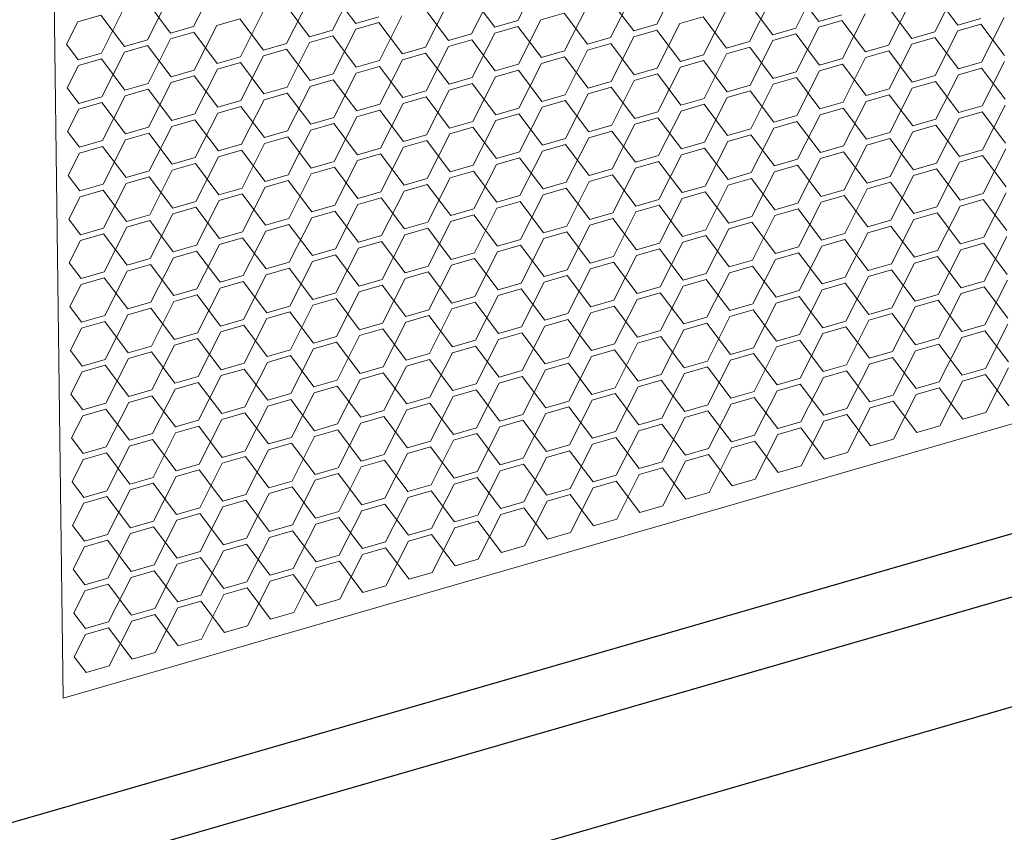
# Model space of a CAD drawing. Header units: millimetres. Extents: x 3925 to 5043, y -86 to 778.
# Tile 306 of 439: x 4944.15 to 4953.62, y 318.42 to 326.23. Entities that reach past the tile are written whole.
import ezdxf

# ---------------------------------------------------------------- set-up
doc = ezdxf.new("R2010")
doc.units = ezdxf.units.MM
doc.header["$LTSCALE"] = 46.255
doc.layers.add('H30K-DUST-FIDXF_CONTINUOUS_LINE', color=7, linetype='CONTINUOUS')
doc.layers.add('H30K-SPONGE-DXF_CONTINUOUS_LINE', color=7, linetype='CONTINUOUS')

msp = doc.modelspace()

# ---------------------------------------------------------------- linework, layer by layer
at = {"layer": 'H30K-DUST-FIDXF_CONTINUOUS_LINE', "color": 7, "linetype": 'Continuous', "lineweight": 0}
for p, q in [((4944.5659, 319.7087), (4944.2692, 343.1334)), ((5007.8034, 337.9865), (4944.5659, 319.7087)), ((4945.8203, 326.1696), (4946.0375, 326.5982)), ((4948.9373, 326.2256), (4949.1546, 326.6542)), ((4950.274, 326.1894), (4950.4912, 326.6181)), ((4951.6106, 326.1533), (4951.8279, 326.582)), ((4947.3788, 326.1976), (4947.1523, 326.498)), ((4947.1569, 326.1334), (4947.3742, 326.5621)), ((4948.4935, 326.0973), (4948.7108, 326.526)), ((4949.8302, 326.0612), (4950.0475, 326.4898)), ((4951.8325, 326.2174), (4951.606, 326.5178)), ((4953.1691, 326.1813), (4952.9426, 326.4817)), ((4952.9473, 326.1172), (4953.1645, 326.5458)), ((4945.5984, 326.1054), (4945.3719, 326.4058)), ((4945.3765, 326.0413), (4945.5938, 326.47)), ((4946.7131, 326.0052), (4946.9304, 326.4338)), ((4948.0498, 325.969), (4948.267, 326.3977)), ((4948.7154, 326.1614), (4948.4889, 326.4618)), ((4950.0521, 326.1253), (4949.8256, 326.4257)), ((4951.3887, 326.0892), (4951.1622, 326.3896)), ((4951.1668, 326.025), (4951.3841, 326.4537)), ((4952.5035, 325.9889), (4952.7208, 326.4176)), ((4944.9327, 325.913), (4945.15, 326.3417)), ((4946.2694, 325.8769), (4946.4866, 326.3056)), ((4946.935, 326.0693), (4946.7085, 326.3697)), ((4948.2717, 326.0332), (4948.0452, 326.3336)), ((4949.3818, 326.2974), (4949.1599, 326.2333)), ((4949.6083, 325.997), (4949.3818, 326.2974)), ((4949.3864, 325.9329), (4949.6037, 326.3616)), ((4950.7231, 325.8968), (4950.9403, 326.3254)), ((4951.8325, 326.2174), (4952.0544, 326.2816)), ((4952.0597, 325.8606), (4952.277, 326.2893)), ((4952.7254, 326.053), (4952.4989, 326.3534)), ((4944.7062, 326.2135), (4944.5976, 325.9991)), ((4944.9281, 326.2776), (4944.7062, 326.2135)), ((4945.1546, 325.9772), (4944.9281, 326.2776)), ((4946.2647, 326.2415), (4946.0429, 326.1773)), ((4946.4912, 325.941), (4946.2647, 326.2415)), ((4947.3788, 326.1976), (4947.6007, 326.2617)), ((4947.6014, 326.2053), (4947.3795, 326.1412)), ((4947.8279, 325.9049), (4947.6014, 326.2053)), ((4947.606, 325.8408), (4947.8233, 326.2694)), ((4948.7154, 326.1614), (4948.9373, 326.2256)), ((4948.9427, 325.8046), (4949.1599, 326.2333)), ((4950.0521, 326.1253), (4950.274, 326.1894)), ((4950.2793, 325.7685), (4950.4966, 326.1972)), ((4950.7185, 326.2613), (4950.4966, 326.1972)), ((4950.945, 325.9609), (4950.7185, 326.2613)), ((4952.0551, 326.2252), (4951.8332, 326.1611)), ((4952.2816, 325.9248), (4952.0551, 326.2252)), ((4953.1691, 326.1813), (4953.391, 326.2454)), ((4953.3917, 326.189), (4953.1699, 326.1249)), ((4953.6183, 325.8886), (4953.3917, 326.189)), ((4953.3964, 325.8245), (4953.6136, 326.2532)), ((4945.5984, 326.1054), (4945.8203, 326.1696)), ((4945.821, 326.1132), (4945.5991, 326.0491)), ((4946.0475, 325.8128), (4945.821, 326.1132)), ((4945.8256, 325.7486), (4946.0429, 326.1773)), ((4946.935, 326.0693), (4947.1569, 326.1334)), ((4947.1622, 325.7125), (4947.3795, 326.1412)), ((4948.2717, 326.0332), (4948.4935, 326.0973)), ((4948.4989, 325.6764), (4948.7161, 326.1051)), ((4948.938, 326.1692), (4948.7161, 326.1051)), ((4949.1645, 325.8688), (4948.938, 326.1692)), ((4950.2747, 326.1331), (4950.0528, 326.0689)), ((4950.5012, 325.8326), (4950.2747, 326.1331)), ((4951.3887, 326.0892), (4951.6106, 326.1533)), ((4951.6113, 326.0969), (4951.3894, 326.0328)), ((4951.8378, 325.7965), (4951.6113, 326.0969)), ((4951.6159, 325.7324), (4951.8332, 326.1611)), ((4952.7254, 326.053), (4952.9473, 326.1172)), ((4952.9526, 325.6962), (4953.1699, 326.1249)), ((4944.5976, 325.9991), (4944.7108, 325.8489)), ((4945.1546, 325.9772), (4945.3765, 326.0413)), ((4945.3818, 325.6204), (4945.5991, 326.0491)), ((4946.4912, 325.941), (4946.7131, 326.0052)), ((4946.7185, 325.5842), (4946.9357, 326.0129)), ((4947.1576, 326.0771), (4946.9357, 326.0129)), ((4947.3841, 325.7766), (4947.1576, 326.0771)), ((4948.4943, 326.0409), (4948.2724, 325.9768)), ((4948.7208, 325.7405), (4948.4943, 326.0409)), ((4949.6083, 325.997), (4949.8302, 326.0612)), ((4949.8309, 326.0048), (4949.609, 325.9407)), ((4950.0574, 325.7044), (4949.8309, 326.0048)), ((4949.8355, 325.6402), (4950.0528, 326.0689)), ((4950.945, 325.9609), (4951.1668, 326.025)), ((4951.1722, 325.6041), (4951.3894, 326.0328)), ((4952.948, 326.0608), (4952.7261, 325.9967)), ((4953.1745, 325.7604), (4952.948, 326.0608)), ((4944.7108, 325.8489), (4944.9327, 325.913)), ((4944.938, 325.4921), (4945.1553, 325.9208)), ((4945.3772, 325.9849), (4945.1553, 325.9208)), ((4945.6037, 325.6845), (4945.3772, 325.9849)), ((4946.7138, 325.9488), (4946.492, 325.8847)), ((4946.9403, 325.6484), (4946.7138, 325.9488)), ((4947.8279, 325.9049), (4948.0498, 325.969)), ((4948.0505, 325.9127), (4947.8286, 325.8485)), ((4948.277, 325.6122), (4948.0505, 325.9127)), ((4948.0551, 325.5481), (4948.2724, 325.9768)), ((4949.1645, 325.8688), (4949.3864, 325.9329)), ((4949.3918, 325.512), (4949.609, 325.9407)), ((4950.7284, 325.4759), (4950.9457, 325.9045)), ((4951.1676, 325.9687), (4950.9457, 325.9045)), ((4951.3941, 325.6682), (4951.1676, 325.9687)), ((4952.2816, 325.9248), (4952.5035, 325.9889)), ((4952.5042, 325.9325), (4952.2823, 325.8684)), ((4952.7307, 325.6321), (4952.5042, 325.9325)), ((4952.5088, 325.568), (4952.7261, 325.9967)), ((4944.9334, 325.8567), (4944.7115, 325.7925)), ((4945.1599, 325.5563), (4944.9334, 325.8567)), ((4946.0475, 325.8128), (4946.2694, 325.8769)), ((4946.2701, 325.8205), (4946.0482, 325.7564)), ((4946.4966, 325.5201), (4946.2701, 325.8205)), ((4946.2747, 325.456), (4946.492, 325.8847)), ((4947.3841, 325.7766), (4947.606, 325.8408)), ((4947.6113, 325.4199), (4947.8286, 325.8485)), ((4948.948, 325.3837), (4949.1653, 325.8124)), ((4949.3871, 325.8765), (4949.1653, 325.8124)), ((4949.6136, 325.5761), (4949.3871, 325.8765)), ((4950.5012, 325.8326), (4950.7231, 325.8968)), ((4950.7238, 325.8404), (4950.5019, 325.7763)), ((4950.9503, 325.54), (4950.7238, 325.8404)), ((4951.8378, 325.7965), (4952.0597, 325.8606)), ((4952.065, 325.4397), (4952.2823, 325.8684)), ((4953.1745, 325.7604), (4953.3964, 325.8245)), ((4953.4017, 325.4036), (4953.619, 325.8323)), ((4944.7115, 325.7925), (4944.6029, 325.5782)), ((4945.6037, 325.6845), (4945.8256, 325.7486)), ((4945.8309, 325.3277), (4946.0482, 325.7564)), ((4947.1676, 325.2916), (4947.3848, 325.7203)), ((4947.6067, 325.7844), (4947.3848, 325.7203)), ((4947.8332, 325.484), (4947.6067, 325.7844)), ((4948.7208, 325.7405), (4948.9427, 325.8046)), ((4948.9434, 325.7483), (4948.7215, 325.6841)), ((4949.1699, 325.4479), (4948.9434, 325.7483)), ((4950.0574, 325.7044), (4950.2793, 325.7685)), ((4950.2846, 325.3476), (4950.5019, 325.7763)), ((4951.3941, 325.6682), (4951.6159, 325.7324)), ((4951.6213, 325.3115), (4951.8385, 325.7401)), ((4952.0604, 325.8043), (4951.8385, 325.7401)), ((4952.2869, 325.5038), (4952.0604, 325.8043)), ((4953.3971, 325.7681), (4953.1752, 325.704)), ((4953.6236, 325.4677), (4953.3971, 325.7681)), ((4945.1599, 325.5563), (4945.3818, 325.6204)), ((4945.3871, 325.1995), (4945.6044, 325.6281)), ((4945.8263, 325.6923), (4945.6044, 325.6281)), ((4946.0528, 325.3919), (4945.8263, 325.6923)), ((4946.9403, 325.6484), (4947.1622, 325.7125)), ((4947.1629, 325.6561), (4946.9411, 325.592)), ((4947.3895, 325.3557), (4947.1629, 325.6561)), ((4948.277, 325.6122), (4948.4989, 325.6764)), ((4948.4996, 325.62), (4948.2777, 325.5559)), ((4948.7261, 325.3196), (4948.4996, 325.62)), ((4948.5042, 325.2555), (4948.7215, 325.6841)), ((4949.6136, 325.5761), (4949.8355, 325.6402)), ((4949.8409, 325.2193), (4950.0581, 325.648)), ((4950.28, 325.7121), (4950.0581, 325.648)), ((4950.5065, 325.4117), (4950.28, 325.7121)), ((4951.6167, 325.676), (4951.3948, 325.6119)), ((4951.8432, 325.3756), (4951.6167, 325.676)), ((4952.7307, 325.6321), (4952.9526, 325.6962)), ((4952.9533, 325.6399), (4952.7314, 325.5757)), ((4953.1798, 325.3395), (4952.9533, 325.6399)), ((4952.9579, 325.2753), (4953.1752, 325.704)), ((4944.6029, 325.5782), (4944.7162, 325.428)), ((4945.3825, 325.564), (4945.1606, 325.4999)), ((4945.609, 325.2636), (4945.3825, 325.564)), ((4946.4966, 325.5201), (4946.7185, 325.5842)), ((4946.7192, 325.5279), (4946.4973, 325.4637)), ((4946.9457, 325.2275), (4946.7192, 325.5279)), ((4946.7238, 325.1633), (4946.9411, 325.592)), ((4947.8332, 325.484), (4948.0551, 325.5481)), ((4948.0604, 325.1272), (4948.2777, 325.5559)), ((4949.8362, 325.5839), (4949.6144, 325.5197)), ((4950.0627, 325.2835), (4949.8362, 325.5839)), ((4950.9503, 325.54), (4951.1722, 325.6041)), ((4951.1729, 325.5477), (4950.951, 325.4836)), ((4951.3994, 325.2473), (4951.1729, 325.5477)), ((4951.1775, 325.1832), (4951.3948, 325.6119)), ((4952.2869, 325.5038), (4952.5088, 325.568)), ((4952.5142, 325.1471), (4952.7314, 325.5757)), ((4944.7162, 325.428), (4944.938, 325.4921)), ((4944.9388, 325.4357), (4944.7169, 325.3716)), ((4945.1653, 325.1353), (4944.9388, 325.4357)), ((4944.9434, 325.0712), (4945.1606, 325.4999)), ((4946.0528, 325.3919), (4946.2747, 325.456)), ((4946.28, 325.0351), (4946.4973, 325.4637)), ((4948.0558, 325.4917), (4947.8339, 325.4276)), ((4948.2823, 325.1913), (4948.0558, 325.4917)), ((4949.1699, 325.4479), (4949.3918, 325.512)), ((4949.3925, 325.4556), (4949.1706, 325.3915)), ((4949.619, 325.1552), (4949.3925, 325.4556)), ((4949.3971, 325.0911), (4949.6144, 325.5197)), ((4950.5065, 325.4117), (4950.7284, 325.4759)), ((4950.7337, 325.0549), (4950.951, 325.4836)), ((4951.8432, 325.3756), (4952.065, 325.4397)), ((4952.0704, 325.0188), (4952.2876, 325.4475)), ((4952.5095, 325.5116), (4952.2876, 325.4475)), ((4952.736, 325.2112), (4952.5095, 325.5116)), ((4944.7169, 325.3716), (4944.6082, 325.1573)), ((4945.8362, 324.9068), (4946.0535, 325.3355)), ((4946.2754, 325.3996), (4946.0535, 325.3355)), ((4946.5019, 325.0992), (4946.2754, 325.3996)), ((4947.3895, 325.3557), (4947.6113, 325.4199)), ((4947.6121, 325.3635), (4947.3902, 325.2993)), ((4947.8386, 325.0631), (4947.6121, 325.3635)), ((4947.6167, 324.9989), (4947.8339, 325.4276)), ((4948.7261, 325.3196), (4948.948, 325.3837)), ((4948.9533, 324.9628), (4949.1706, 325.3915)), ((4950.0627, 325.2835), (4950.2846, 325.3476)), ((4950.29, 324.9267), (4950.5072, 325.3553)), ((4950.7291, 325.4195), (4950.5072, 325.3553)), ((4950.9556, 325.1191), (4950.7291, 325.4195)), ((4952.0658, 325.3833), (4951.8439, 325.3192)), ((4952.2923, 325.0829), (4952.0658, 325.3833)), ((4953.1798, 325.3395), (4953.4017, 325.4036)), ((4953.4024, 325.3472), (4953.1805, 325.2831)), ((4953.6289, 325.0468), (4953.4024, 325.3472)), ((4953.407, 324.9827), (4953.6243, 325.4113)), ((4945.609, 325.2636), (4945.8309, 325.3277)), ((4945.8316, 325.2713), (4945.6097, 325.2072)), ((4946.0581, 324.9709), (4945.8316, 325.2713)), ((4946.9457, 325.2275), (4947.1676, 325.2916)), ((4947.1729, 324.8707), (4947.3902, 325.2993)), ((4948.2823, 325.1913), (4948.5042, 325.2555)), ((4948.5095, 324.8345), (4948.7268, 325.2632)), ((4948.9487, 325.3273), (4948.7268, 325.2632)), ((4949.1752, 325.0269), (4948.9487, 325.3273)), ((4950.2853, 325.2912), (4950.0635, 325.2271)), ((4950.5118, 324.9908), (4950.2853, 325.2912)), ((4951.3994, 325.2473), (4951.6213, 325.3115)), ((4951.622, 325.2551), (4951.4001, 325.1909)), ((4951.8485, 324.9547), (4951.622, 325.2551)), ((4951.6266, 324.8905), (4951.8439, 325.3192)), ((4952.736, 325.2112), (4952.9579, 325.2753)), ((4952.9633, 324.8544), (4953.1805, 325.2831)), ((4944.6082, 325.1573), (4944.7215, 325.0071)), ((4945.1653, 325.1353), (4945.3871, 325.1995)), ((4945.3925, 324.7785), (4945.6097, 325.2072)), ((4946.5019, 325.0992), (4946.7238, 325.1633)), ((4946.7291, 324.7424), (4946.9464, 325.1711)), ((4947.1683, 325.2352), (4946.9464, 325.1711)), ((4947.3948, 324.9348), (4947.1683, 325.2352)), ((4948.5049, 325.1991), (4948.283, 325.1349)), ((4948.7314, 324.8987), (4948.5049, 325.1991)), ((4949.619, 325.1552), (4949.8409, 325.2193)), ((4949.8416, 325.1629), (4949.6197, 325.0988)), ((4950.0681, 324.8625), (4949.8416, 325.1629)), ((4949.8462, 324.7984), (4950.0635, 325.2271)), ((4950.9556, 325.1191), (4951.1775, 325.1832)), ((4951.1828, 324.7623), (4951.4001, 325.1909)), ((4952.2923, 325.0829), (4952.5142, 325.1471)), ((4952.5195, 324.7261), (4952.7368, 325.1548)), ((4952.9586, 325.2189), (4952.7368, 325.1548)), ((4953.1851, 324.9185), (4952.9586, 325.2189)), ((4944.7215, 325.0071), (4944.9434, 325.0712)), ((4944.9487, 324.6503), (4945.166, 325.0789)), ((4945.3879, 325.1431), (4945.166, 325.0789)), ((4945.6144, 324.8427), (4945.3879, 325.1431)), ((4946.7245, 325.1069), (4946.5026, 325.0428)), ((4946.951, 324.8065), (4946.7245, 325.1069)), ((4947.8386, 325.0631), (4948.0604, 325.1272)), ((4948.0612, 325.0708), (4947.8393, 325.0067)), ((4948.2877, 324.7704), (4948.0612, 325.0708)), ((4948.0658, 324.7063), (4948.283, 325.1349)), ((4949.1752, 325.0269), (4949.3971, 325.0911)), ((4949.4024, 324.6701), (4949.6197, 325.0988)), ((4950.5118, 324.9908), (4950.7337, 325.0549)), ((4950.7391, 324.634), (4950.9563, 325.0627)), ((4951.1782, 325.1268), (4950.9563, 325.0627)), ((4951.4047, 324.8264), (4951.1782, 325.1268)), ((4952.5149, 325.0907), (4952.293, 325.0265)), ((4952.7414, 324.7903), (4952.5149, 325.0907)), ((4944.9441, 325.0148), (4944.7222, 324.9507)), ((4945.1706, 324.7144), (4944.9441, 325.0148)), ((4946.0581, 324.9709), (4946.28, 325.0351)), ((4946.2807, 324.9787), (4946.0588, 324.9145)), ((4946.5072, 324.6783), (4946.2807, 324.9787)), ((4946.2854, 324.6141), (4946.5026, 325.0428)), ((4947.3948, 324.9348), (4947.6167, 324.9989)), ((4947.622, 324.578), (4947.8393, 325.0067)), ((4948.7314, 324.8987), (4948.9533, 324.9628)), ((4948.9586, 324.5419), (4949.1759, 324.9705)), ((4949.3978, 325.0347), (4949.1759, 324.9705)), ((4949.6243, 324.7343), (4949.3978, 325.0347)), ((4950.7344, 324.9985), (4950.5126, 324.9344)), ((4950.961, 324.6981), (4950.7344, 324.9985)), ((4951.8485, 324.9547), (4952.0704, 325.0188)), ((4952.0711, 324.9624), (4951.8492, 324.8983)), ((4952.2976, 324.662), (4952.0711, 324.9624)), ((4952.0757, 324.5979), (4952.293, 325.0265)), ((4953.1851, 324.9185), (4953.407, 324.9827)), ((4953.4124, 324.5617), (4953.6296, 324.9904)), ((4944.7222, 324.9507), (4944.6136, 324.7363)), ((4945.6144, 324.8427), (4945.8362, 324.9068)), ((4945.8416, 324.4859), (4946.0588, 324.9145)), ((4946.951, 324.8065), (4947.1729, 324.8707)), ((4947.1782, 324.4497), (4947.3955, 324.8784)), ((4947.6174, 324.9425), (4947.3955, 324.8784)), ((4947.8439, 324.6421), (4947.6174, 324.9425)), ((4948.954, 324.9064), (4948.7321, 324.8423)), ((4949.1805, 324.606), (4948.954, 324.9064)), ((4950.0681, 324.8625), (4950.29, 324.9267)), ((4950.2907, 324.8703), (4950.0688, 324.8061)), ((4950.5172, 324.5699), (4950.2907, 324.8703)), ((4950.2953, 324.5057), (4950.5126, 324.9344)), ((4951.4047, 324.8264), (4951.6266, 324.8905)), ((4951.6319, 324.4696), (4951.8492, 324.8983)), ((4952.9686, 324.4335), (4953.1859, 324.8621)), ((4953.4077, 324.9263), (4953.1859, 324.8621)), ((4953.6342, 324.6259), (4953.4077, 324.9263)), ((4945.1706, 324.7144), (4945.3925, 324.7785)), ((4945.3978, 324.3576), (4945.6151, 324.7863)), ((4945.837, 324.8504), (4945.6151, 324.7863)), ((4946.0635, 324.55), (4945.837, 324.8504)), ((4947.1736, 324.8143), (4946.9517, 324.7501)), ((4947.4001, 324.5139), (4947.1736, 324.8143)), ((4948.2877, 324.7704), (4948.5095, 324.8345)), ((4948.5103, 324.7781), (4948.2884, 324.714)), ((4948.7368, 324.4777), (4948.5103, 324.7781)), ((4948.5149, 324.4136), (4948.7321, 324.8423)), ((4949.6243, 324.7343), (4949.8462, 324.7984)), ((4949.8515, 324.3775), (4950.0688, 324.8061)), ((4951.1882, 324.3413), (4951.4054, 324.77)), ((4951.6273, 324.8341), (4951.4054, 324.77)), ((4951.8538, 324.5337), (4951.6273, 324.8341)), ((4952.7414, 324.7903), (4952.9633, 324.8544)), ((4952.964, 324.798), (4952.7421, 324.7339)), ((4953.1905, 324.4976), (4952.964, 324.798)), ((4944.6136, 324.7363), (4944.7268, 324.5861)), ((4945.3932, 324.7221), (4945.1713, 324.658)), ((4945.6197, 324.4217), (4945.3932, 324.7221)), ((4946.5072, 324.6783), (4946.7291, 324.7424)), ((4946.7298, 324.686), (4946.508, 324.6219)), ((4946.9563, 324.3856), (4946.7298, 324.686)), ((4946.7345, 324.3215), (4946.9517, 324.7501)), ((4947.8439, 324.6421), (4948.0658, 324.7063)), ((4948.0711, 324.2853), (4948.2884, 324.714)), ((4949.4077, 324.2492), (4949.625, 324.6779)), ((4949.8469, 324.742), (4949.625, 324.6779)), ((4950.0734, 324.4416), (4949.8469, 324.742)), ((4950.961, 324.6981), (4951.1828, 324.7623)), ((4951.1836, 324.7059), (4950.9617, 324.6417)), ((4951.4101, 324.4055), (4951.1836, 324.7059)), ((4952.2976, 324.662), (4952.5195, 324.7261)), ((4952.5248, 324.3052), (4952.7421, 324.7339)), ((4944.7268, 324.5861), (4944.9487, 324.6503)), ((4944.9494, 324.5939), (4944.7275, 324.5297)), ((4945.1759, 324.2935), (4944.9494, 324.5939)), ((4944.954, 324.2293), (4945.1713, 324.658)), ((4946.0635, 324.55), (4946.2854, 324.6141)), ((4946.2907, 324.1932), (4946.508, 324.6219)), ((4947.4001, 324.5139), (4947.622, 324.578)), ((4947.6273, 324.1571), (4947.8446, 324.5857)), ((4948.0665, 324.6499), (4947.8446, 324.5857)), ((4948.293, 324.3495), (4948.0665, 324.6499)), ((4949.1805, 324.606), (4949.4024, 324.6701)), ((4949.4031, 324.6137), (4949.1812, 324.5496)), ((4949.6296, 324.3133), (4949.4031, 324.6137)), ((4950.5172, 324.5699), (4950.7391, 324.634)), ((4950.7398, 324.5776), (4950.5179, 324.5135)), ((4950.9663, 324.2772), (4950.7398, 324.5776)), ((4950.7444, 324.2131), (4950.9617, 324.6417)), ((4951.8538, 324.5337), (4952.0757, 324.5979)), ((4952.081, 324.1769), (4952.2983, 324.6056)), ((4952.5202, 324.6697), (4952.2983, 324.6056)), ((4952.7467, 324.3693), (4952.5202, 324.6697)), ((4944.7275, 324.5297), (4944.6189, 324.3154)), ((4945.6197, 324.4217), (4945.8416, 324.4859)), ((4945.8469, 324.0649), (4946.0642, 324.4936)), ((4946.2861, 324.5577), (4946.0642, 324.4936)), ((4946.5126, 324.2573), (4946.2861, 324.5577)), ((4947.6227, 324.5216), (4947.4008, 324.4575)), ((4947.8492, 324.2212), (4947.6227, 324.5216)), ((4948.7368, 324.4777), (4948.9586, 324.5419)), ((4948.9594, 324.4855), (4948.7375, 324.4213)), ((4949.1859, 324.1851), (4948.9594, 324.4855)), ((4948.964, 324.1209), (4949.1812, 324.5496)), ((4950.0734, 324.4416), (4950.2953, 324.5057)), ((4950.3006, 324.0848), (4950.5179, 324.5135)), ((4952.0764, 324.5415), (4951.8545, 324.4773)), ((4952.3029, 324.2411), (4952.0764, 324.5415)), ((4953.1905, 324.4976), (4953.4124, 324.5617)), ((4953.4131, 324.5053), (4953.1912, 324.4412)), ((4953.6396, 324.2049), (4953.4131, 324.5053)), ((4953.4177, 324.1408), (4953.635, 324.5695)), ((4945.8423, 324.4295), (4945.6204, 324.3653)), ((4946.0688, 324.1291), (4945.8423, 324.4295)), ((4946.9563, 324.3856), (4947.1782, 324.4497)), ((4947.1789, 324.3933), (4946.9571, 324.3292)), ((4947.4054, 324.0929), (4947.1789, 324.3933)), ((4947.1836, 324.0288), (4947.4008, 324.4575)), ((4948.293, 324.3495), (4948.5149, 324.4136)), ((4948.5202, 323.9927), (4948.7375, 324.4213)), ((4950.296, 324.4493), (4950.0741, 324.3852)), ((4950.5225, 324.1489), (4950.296, 324.4493)), ((4951.4101, 324.4055), (4951.6319, 324.4696)), ((4951.6327, 324.4132), (4951.4108, 324.3491)), ((4951.8592, 324.1128), (4951.6327, 324.4132)), ((4951.6373, 324.0487), (4951.8545, 324.4773)), ((4952.7467, 324.3693), (4952.9686, 324.4335)), ((4952.9739, 324.0125), (4953.1912, 324.4412)), ((4944.6189, 324.3154), (4944.7321, 324.1652)), ((4945.1759, 324.2935), (4945.3978, 324.3576)), ((4945.3985, 324.3012), (4945.1766, 324.2371)), ((4945.625, 324.0008), (4945.3985, 324.3012)), ((4945.4031, 323.9367), (4945.6204, 324.3653)), ((4946.5126, 324.2573), (4946.7345, 324.3215)), ((4946.7398, 323.9005), (4946.9571, 324.3292)), ((4948.0764, 323.8644), (4948.2937, 324.2931)), ((4948.5156, 324.3572), (4948.2937, 324.2931)), ((4948.7421, 324.0568), (4948.5156, 324.3572)), ((4949.6296, 324.3133), (4949.8515, 324.3775)), ((4949.8522, 324.3211), (4949.6303, 324.2569)), ((4950.0787, 324.0207), (4949.8522, 324.3211)), ((4949.8569, 323.9565), (4950.0741, 324.3852)), ((4950.9663, 324.2772), (4951.1882, 324.3413)), ((4951.1935, 323.9204), (4951.4108, 324.3491)), ((4952.3029, 324.2411), (4952.5248, 324.3052)), ((4952.5301, 323.8843), (4952.7474, 324.3129)), ((4952.9693, 324.3771), (4952.7474, 324.3129)), ((4953.1958, 324.0767), (4952.9693, 324.3771)), ((4944.7321, 324.1652), (4944.954, 324.2293)), ((4944.9594, 323.8084), (4945.1766, 324.2371)), ((4946.296, 323.7723), (4946.5133, 324.2009)), ((4946.7352, 324.2651), (4946.5133, 324.2009)), ((4946.9617, 323.9647), (4946.7352, 324.2651)), ((4947.8492, 324.2212), (4948.0711, 324.2853)), ((4948.0718, 324.2289), (4947.8499, 324.1648)), ((4948.2983, 323.9285), (4948.0718, 324.2289)), ((4949.1859, 324.1851), (4949.4077, 324.2492)), ((4949.4131, 323.8283), (4949.6303, 324.2569)), ((4950.5225, 324.1489), (4950.7444, 324.2131)), ((4950.7497, 323.7921), (4950.967, 324.2208)), ((4951.1889, 324.2849), (4950.967, 324.2208)), ((4951.4154, 323.9845), (4951.1889, 324.2849)), ((4952.5255, 324.2488), (4952.3036, 324.1847)), ((4952.752, 323.9484), (4952.5255, 324.2488)), ((4944.7329, 324.1088), (4944.6242, 323.8945)), ((4944.9547, 324.1729), (4944.7329, 324.1088)), ((4945.1813, 323.8725), (4944.9547, 324.1729)), ((4946.0688, 324.1291), (4946.2907, 324.1932)), ((4946.2914, 324.1368), (4946.0695, 324.0727)), ((4946.5179, 323.8364), (4946.2914, 324.1368)), ((4947.4054, 324.0929), (4947.6273, 324.1571)), ((4947.6327, 323.7361), (4947.8499, 324.1648)), ((4948.7421, 324.0568), (4948.964, 324.1209)), ((4948.9693, 323.7), (4949.1866, 324.1287)), ((4949.4085, 324.1928), (4949.1866, 324.1287)), ((4949.635, 323.8924), (4949.4085, 324.1928)), ((4950.7451, 324.1567), (4950.5232, 324.0925)), ((4950.9716, 323.8563), (4950.7451, 324.1567)), ((4951.8592, 324.1128), (4952.081, 324.1769)), ((4952.0818, 324.1205), (4951.8599, 324.0564)), ((4952.3083, 323.8201), (4952.0818, 324.1205)), ((4952.0864, 323.756), (4952.3036, 324.1847)), ((4953.1958, 324.0767), (4953.4177, 324.1408)), ((4953.423, 323.7199), (4953.6403, 324.1485)), ((4945.625, 324.0008), (4945.8469, 324.0649)), ((4945.8476, 324.0085), (4945.6257, 323.9444)), ((4946.0741, 323.7081), (4945.8476, 324.0085)), ((4945.8522, 323.644), (4946.0695, 324.0727)), ((4946.9617, 323.9647), (4947.1836, 324.0288)), ((4947.1889, 323.6079), (4947.4062, 324.0365)), ((4947.628, 324.1007), (4947.4062, 324.0365)), ((4947.8545, 323.8003), (4947.628, 324.1007)), ((4948.9647, 324.0645), (4948.7428, 324.0004)), ((4949.1912, 323.7641), (4948.9647, 324.0645)), ((4950.0787, 324.0207), (4950.3006, 324.0848)), ((4950.3013, 324.0284), (4950.0795, 323.9643)), ((4950.5278, 323.728), (4950.3013, 324.0284)), ((4950.306, 323.6639), (4950.5232, 324.0925)), ((4951.4154, 323.9845), (4951.6373, 324.0487)), ((4951.6426, 323.6277), (4951.8599, 324.0564)), ((4952.752, 323.9484), (4952.9739, 324.0125)), ((4952.9792, 323.5916), (4953.1965, 324.0203)), ((4953.4184, 324.0844), (4953.1965, 324.0203)), ((4953.6449, 323.784), (4953.4184, 324.0844)), ((4945.1813, 323.8725), (4945.4031, 323.9367)), ((4945.4085, 323.5157), (4945.6257, 323.9444)), ((4947.1843, 323.9724), (4946.9624, 323.9083)), ((4947.4108, 323.672), (4947.1843, 323.9724)), ((4948.2983, 323.9285), (4948.5202, 323.9927)), ((4948.5209, 323.9363), (4948.299, 323.8721)), ((4948.7474, 323.6359), (4948.5209, 323.9363)), ((4948.5255, 323.5717), (4948.7428, 324.0004)), ((4949.635, 323.8924), (4949.8569, 323.9565)), ((4949.8622, 323.5356), (4950.0795, 323.9643)), ((4950.9716, 323.8563), (4951.1935, 323.9204)), ((4951.1988, 323.4995), (4951.4161, 323.9281)), ((4951.638, 323.9923), (4951.4161, 323.9281)), ((4951.8645, 323.6919), (4951.638, 323.9923)), ((4952.9746, 323.9561), (4952.7527, 323.892)), ((4953.2011, 323.6557), (4952.9746, 323.9561)), ((4944.6242, 323.8945), (4944.7375, 323.7443)), ((4945.4039, 323.8803), (4945.182, 323.8161)), ((4945.6304, 323.5799), (4945.4039, 323.8803)), ((4946.5179, 323.8364), (4946.7398, 323.9005)), ((4946.7405, 323.8441), (4946.5186, 323.78)), ((4946.967, 323.5437), (4946.7405, 323.8441)), ((4946.7451, 323.4796), (4946.9624, 323.9083)), ((4947.8545, 323.8003), (4948.0764, 323.8644)), ((4948.0818, 323.4435), (4948.299, 323.8721)), ((4949.1912, 323.7641), (4949.4131, 323.8283)), ((4949.4184, 323.4073), (4949.6357, 323.836)), ((4949.8576, 323.9001), (4949.6357, 323.836)), ((4950.0841, 323.5997), (4949.8576, 323.9001)), ((4951.1942, 323.864), (4950.9723, 323.7999)), ((4951.4207, 323.5636), (4951.1942, 323.864)), ((4952.3083, 323.8201), (4952.5301, 323.8843)), ((4952.5309, 323.8279), (4952.309, 323.7637)), ((4952.7574, 323.5275), (4952.5309, 323.8279)), ((4952.5355, 323.4633), (4952.7527, 323.892)), ((4944.7375, 323.7443), (4944.9594, 323.8084)), ((4944.9601, 323.752), (4944.7382, 323.6879)), ((4945.1866, 323.4516), (4944.9601, 323.752)), ((4944.9647, 323.3875), (4945.182, 323.8161)), ((4946.0741, 323.7081), (4946.296, 323.7723)), ((4946.3013, 323.3513), (4946.5186, 323.78)), ((4947.4108, 323.672), (4947.6327, 323.7361)), ((4947.638, 323.3152), (4947.8553, 323.7439)), ((4948.0771, 323.808), (4947.8553, 323.7439)), ((4948.3036, 323.5076), (4948.0771, 323.808)), ((4949.4138, 323.7719), (4949.1919, 323.7077)), ((4949.6403, 323.4715), (4949.4138, 323.7719)), ((4950.5278, 323.728), (4950.7497, 323.7921)), ((4950.7504, 323.7357), (4950.5286, 323.6716)), ((4950.9769, 323.4353), (4950.7504, 323.7357)), ((4950.7551, 323.3712), (4950.9723, 323.7999)), ((4951.8645, 323.6919), (4952.0864, 323.756)), ((4952.0917, 323.3351), (4952.309, 323.7637)), ((4953.4284, 323.2989), (4953.6456, 323.7276)), ((4944.7382, 323.6879), (4944.6296, 323.4735)), ((4945.6304, 323.5799), (4945.8522, 323.644)), ((4945.8576, 323.2231), (4946.0748, 323.6517)), ((4946.2967, 323.7159), (4946.0748, 323.6517)), ((4946.5232, 323.4155), (4946.2967, 323.7159)), ((4947.6334, 323.6797), (4947.4115, 323.6156)), ((4947.8599, 323.3793), (4947.6334, 323.6797)), ((4948.7474, 323.6359), (4948.9693, 323.7)), ((4948.97, 323.6436), (4948.7481, 323.5795)), ((4949.1965, 323.3432), (4948.97, 323.6436)), ((4948.9746, 323.2791), (4949.1919, 323.7077)), ((4950.0841, 323.5997), (4950.306, 323.6639)), ((4950.3113, 323.2429), (4950.5286, 323.6716)), ((4951.6479, 323.2068), (4951.8652, 323.6355)), ((4952.0871, 323.6996), (4951.8652, 323.6355)), ((4952.3136, 323.3992), (4952.0871, 323.6996)), ((4953.2011, 323.6557), (4953.423, 323.7199)), ((4953.4237, 323.6635), (4953.2018, 323.5993)), ((4953.6502, 323.3631), (4953.4237, 323.6635)), ((4945.853, 323.5876), (4945.6311, 323.5235)), ((4946.0795, 323.2872), (4945.853, 323.5876)), ((4946.967, 323.5437), (4947.1889, 323.6079)), ((4947.1896, 323.5515), (4946.9677, 323.4873)), ((4947.4161, 323.2511), (4947.1896, 323.5515)), ((4947.1942, 323.1869), (4947.4115, 323.6156)), ((4948.3036, 323.5076), (4948.5255, 323.5717)), ((4948.5309, 323.1508), (4948.7481, 323.5795)), ((4949.6403, 323.4715), (4949.8622, 323.5356)), ((4949.8675, 323.1147), (4950.0848, 323.5433)), ((4950.3067, 323.6075), (4950.0848, 323.5433)), ((4950.5332, 323.3071), (4950.3067, 323.6075)), ((4951.4207, 323.5636), (4951.6426, 323.6277)), ((4951.6433, 323.5713), (4951.4214, 323.5072)), ((4951.8698, 323.2709), (4951.6433, 323.5713)), ((4952.7574, 323.5275), (4952.9792, 323.5916)), ((4952.98, 323.5352), (4952.7581, 323.4711)), ((4953.2065, 323.2348), (4952.98, 323.5352)), ((4952.9846, 323.1707), (4953.2018, 323.5993)), ((4944.6296, 323.4735), (4944.7428, 323.3233)), ((4945.1866, 323.4516), (4945.4085, 323.5157)), ((4945.4092, 323.4593), (4945.1873, 323.3952)), ((4945.6357, 323.1589), (4945.4092, 323.4593)), ((4945.4138, 323.0948), (4945.6311, 323.5235)), ((4946.5232, 323.4155), (4946.7451, 323.4796)), ((4946.7504, 323.0587), (4946.9677, 323.4873)), ((4947.8599, 323.3793), (4948.0818, 323.4435)), ((4948.0871, 323.0225), (4948.3044, 323.4512)), ((4948.5262, 323.5153), (4948.3044, 323.4512)), ((4948.7528, 323.2149), (4948.5262, 323.5153)), ((4949.8629, 323.4792), (4949.641, 323.4151)), ((4950.0894, 323.1788), (4949.8629, 323.4792)), ((4950.9769, 323.4353), (4951.1988, 323.4995)), ((4951.1995, 323.4431), (4950.9777, 323.3789)), ((4951.426, 323.1427), (4951.1995, 323.4431)), ((4951.2042, 323.0785), (4951.4214, 323.5072)), ((4952.3136, 323.3992), (4952.5355, 323.4633)), ((4952.5408, 323.0424), (4952.7581, 323.4711)), ((4944.7428, 323.3233), (4944.9647, 323.3875)), ((4944.97, 322.9665), (4945.1873, 323.3952)), ((4946.0795, 323.2872), (4946.3013, 323.3513)), ((4946.3067, 322.9304), (4946.5239, 323.3591)), ((4946.7458, 323.4232), (4946.5239, 323.3591)), ((4946.9723, 323.1228), (4946.7458, 323.4232)), ((4948.0825, 323.3871), (4947.8606, 323.3229)), ((4948.309, 323.0867), (4948.0825, 323.3871)), ((4949.1965, 323.3432), (4949.4184, 323.4073)), ((4949.4191, 323.3509), (4949.1972, 323.2868)), ((4949.6456, 323.0505), (4949.4191, 323.3509)), ((4949.4237, 322.9864), (4949.641, 323.4151)), ((4950.5332, 323.3071), (4950.7551, 323.3712)), ((4950.7604, 322.9503), (4950.9777, 323.3789)), ((4952.5362, 323.4069), (4952.3143, 323.3428)), ((4952.7627, 323.1065), (4952.5362, 323.4069)), ((4944.7435, 323.2669), (4944.6349, 323.0526)), ((4944.9654, 323.3311), (4944.7435, 323.2669)), ((4945.1919, 323.0307), (4944.9654, 323.3311)), ((4946.3021, 323.2949), (4946.0802, 323.2308)), ((4946.5286, 322.9945), (4946.3021, 323.2949)), ((4947.4161, 323.2511), (4947.638, 323.3152)), ((4947.6387, 323.2588), (4947.4168, 323.1947)), ((4947.8652, 322.9584), (4947.6387, 323.2588)), ((4947.6433, 322.8943), (4947.8606, 323.3229)), ((4948.7528, 323.2149), (4948.9746, 323.2791)), ((4948.98, 322.8581), (4949.1972, 323.2868)), ((4950.7558, 323.3148), (4950.5339, 323.2507)), ((4950.9823, 323.0144), (4950.7558, 323.3148)), ((4951.8698, 323.2709), (4952.0917, 323.3351)), ((4952.0924, 323.2787), (4951.8705, 323.2145)), ((4952.3189, 322.9783), (4952.0924, 323.2787)), ((4952.097, 322.9141), (4952.3143, 323.3428)), ((4953.2065, 323.2348), (4953.4284, 323.2989)), ((4953.4337, 322.878), (4953.651, 323.3067)), ((4945.6357, 323.1589), (4945.8576, 323.2231)), ((4945.8583, 323.1667), (4945.6364, 323.1025)), ((4946.0848, 322.8663), (4945.8583, 323.1667)), ((4945.8629, 322.8021), (4946.0802, 323.2308)), ((4946.9723, 323.1228), (4947.1942, 323.1869)), ((4947.1996, 322.766), (4947.4168, 323.1947)), ((4948.5362, 322.7299), (4948.7535, 323.1585)), ((4948.9754, 323.2227), (4948.7535, 323.1585)), ((4949.2019, 322.9223), (4948.9754, 323.2227)), ((4950.0894, 323.1788), (4950.3113, 323.2429)), ((4950.312, 323.1865), (4950.0901, 323.1224)), ((4950.5385, 322.8861), (4950.312, 323.1865)), ((4950.3166, 322.822), (4950.5339, 323.2507)), ((4951.426, 323.1427), (4951.6479, 323.2068)), ((4951.6533, 322.7859), (4951.8705, 323.2145)), ((4952.7627, 323.1065), (4952.9846, 323.1707)), ((4952.9899, 322.7497), (4953.2072, 323.1784)), ((4953.4291, 323.2425), (4953.2072, 323.1784)), ((4953.6556, 322.9421), (4953.4291, 323.2425)), ((4945.1919, 323.0307), (4945.4138, 323.0948)), ((4945.4191, 322.6739), (4945.6364, 323.1025)), ((4946.7558, 322.6377), (4946.973, 323.0664)), ((4947.1949, 323.1305), (4946.973, 323.0664)), ((4947.4214, 322.8301), (4947.1949, 323.1305)), ((4948.309, 323.0867), (4948.5309, 323.1508)), ((4948.5316, 323.0944), (4948.3097, 323.0303)), ((4948.7581, 322.794), (4948.5316, 323.0944)), ((4949.6456, 323.0505), (4949.8675, 323.1147)), ((4949.8728, 322.6937), (4950.0901, 323.1224)), ((4950.9823, 323.0144), (4951.2042, 323.0785)), ((4951.2095, 322.6576), (4951.4268, 323.0863)), ((4951.6486, 323.1504), (4951.4268, 323.0863)), ((4951.8751, 322.85), (4951.6486, 323.1504)), ((4952.9853, 323.1143), (4952.7634, 323.0501)), ((4953.2118, 322.8139), (4952.9853, 323.1143)), ((4944.6349, 323.0526), (4944.7481, 322.9024)), ((4944.9754, 322.5456), (4945.1926, 322.9743)), ((4945.4145, 323.0384), (4945.1926, 322.9743)), ((4945.641, 322.738), (4945.4145, 323.0384)), ((4946.5286, 322.9945), (4946.7504, 323.0587)), ((4946.7512, 323.0023), (4946.5293, 322.9381)), ((4946.9777, 322.7019), (4946.7512, 323.0023)), ((4947.8652, 322.9584), (4948.0871, 323.0225)), ((4948.0924, 322.6016), (4948.3097, 323.0303)), ((4949.2019, 322.9223), (4949.4237, 322.9864)), ((4949.4291, 322.5655), (4949.6463, 322.9941)), ((4949.8682, 323.0583), (4949.6463, 322.9941)), ((4950.0947, 322.7579), (4949.8682, 323.0583)), ((4951.2049, 323.0221), (4950.983, 322.958)), ((4951.4314, 322.7217), (4951.2049, 323.0221)), ((4952.3189, 322.9783), (4952.5408, 323.0424)), ((4952.5415, 322.986), (4952.3196, 322.9219)), ((4952.768, 322.6856), (4952.5415, 322.986)), ((4952.5461, 322.6215), (4952.7634, 323.0501)), ((4944.7481, 322.9024), (4944.97, 322.9665)), ((4944.9707, 322.9101), (4944.7489, 322.846)), ((4945.1972, 322.6097), (4944.9707, 322.9101)), ((4946.0848, 322.8663), (4946.3067, 322.9304)), ((4946.3074, 322.874), (4946.0855, 322.8099)), ((4946.5339, 322.5736), (4946.3074, 322.874)), ((4946.312, 322.5095), (4946.5293, 322.9381)), ((4947.4214, 322.8301), (4947.6433, 322.8943)), ((4947.6487, 322.4733), (4947.8659, 322.902)), ((4948.0878, 322.9661), (4947.8659, 322.902)), ((4948.3143, 322.6657), (4948.0878, 322.9661)), ((4949.4245, 322.93), (4949.2026, 322.8659)), ((4949.651, 322.6296), (4949.4245, 322.93)), ((4950.5385, 322.8861), (4950.7604, 322.9503)), ((4950.7611, 322.8939), (4950.5392, 322.8297)), ((4950.9876, 322.5935), (4950.7611, 322.8939)), ((4950.7657, 322.5293), (4950.983, 322.958)), ((4951.8751, 322.85), (4952.097, 322.9141)), ((4952.1024, 322.4932), (4952.3196, 322.9219)), ((4953.2118, 322.8139), (4953.4337, 322.878)), ((4953.439, 322.4571), (4953.6563, 322.8857)), ((4944.7489, 322.846), (4944.6402, 322.6317)), ((4945.641, 322.738), (4945.8629, 322.8021)), ((4945.8682, 322.3812), (4946.0855, 322.8099)), ((4947.644, 322.8379), (4947.4222, 322.7737)), ((4947.8705, 322.5375), (4947.644, 322.8379)), ((4948.7581, 322.794), (4948.98, 322.8581)), ((4948.9807, 322.8017), (4948.7588, 322.7376)), ((4949.2072, 322.5013), (4948.9807, 322.8017)), ((4948.9853, 322.4372), (4949.2026, 322.8659)), ((4950.0947, 322.7579), (4950.3166, 322.822)), ((4950.3219, 322.4011), (4950.5392, 322.8297)), ((4951.4314, 322.7217), (4951.6533, 322.7859)), ((4951.6586, 322.3649), (4951.8759, 322.7936)), ((4952.0977, 322.8577), (4951.8759, 322.7936)), ((4952.3243, 322.5573), (4952.0977, 322.8577)), ((4953.4344, 322.8216), (4953.2125, 322.7575)), ((4953.6609, 322.5212), (4953.4344, 322.8216)), ((4945.8636, 322.7457), (4945.6417, 322.6816)), ((4946.0901, 322.4453), (4945.8636, 322.7457)), ((4946.9777, 322.7019), (4947.1996, 322.766)), ((4947.2003, 322.7096), (4946.9784, 322.6455)), ((4947.4268, 322.4092), (4947.2003, 322.7096)), ((4947.2049, 322.3451), (4947.4222, 322.7737)), ((4948.3143, 322.6657), (4948.5362, 322.7299)), ((4948.5415, 322.3089), (4948.7588, 322.7376)), ((4949.651, 322.6296), (4949.8728, 322.6937)), ((4949.8782, 322.2728), (4950.0954, 322.7015)), ((4950.3173, 322.7656), (4950.0954, 322.7015)), ((4950.5438, 322.4652), (4950.3173, 322.7656)), ((4951.654, 322.7295), (4951.4321, 322.6653)), ((4951.8805, 322.4291), (4951.654, 322.7295)), ((4952.768, 322.6856), (4952.9899, 322.7497)), ((4952.9906, 322.6933), (4952.7687, 322.6292)), ((4953.2171, 322.3929), (4952.9906, 322.6933)), ((4952.9952, 322.3288), (4953.2125, 322.7575)), ((4944.6402, 322.6317), (4944.7535, 322.4815)), ((4945.1972, 322.6097), (4945.4191, 322.6739)), ((4945.4198, 322.6175), (4945.198, 322.5533)), ((4945.6463, 322.3171), (4945.4198, 322.6175)), ((4945.4245, 322.2529), (4945.6417, 322.6816)), ((4946.5339, 322.5736), (4946.7558, 322.6377)), ((4946.7611, 322.2168), (4946.9784, 322.6455)), ((4947.8705, 322.5375), (4948.0924, 322.6016)), ((4948.0978, 322.1807), (4948.315, 322.6093)), ((4948.5369, 322.6735), (4948.315, 322.6093)), ((4948.7634, 322.3731), (4948.5369, 322.6735)), ((4949.8736, 322.6373), (4949.6517, 322.5732)), ((4950.1001, 322.3369), (4949.8736, 322.6373)), ((4950.9876, 322.5935), (4951.2095, 322.6576)), ((4951.2102, 322.6012), (4950.9883, 322.5371)), ((4951.4367, 322.3008), (4951.2102, 322.6012)), ((4951.2148, 322.2367), (4951.4321, 322.6653)), ((4952.3243, 322.5573), (4952.5461, 322.6215)), ((4952.5515, 322.2005), (4952.7687, 322.6292)), ((4944.7535, 322.4815), (4944.9754, 322.5456)), ((4944.9807, 322.1247), (4945.198, 322.5533)), ((4946.0901, 322.4453), (4946.312, 322.5095)), ((4946.3173, 322.0885), (4946.5346, 322.5172)), ((4946.7565, 322.5813), (4946.5346, 322.5172)), ((4946.983, 322.2809), (4946.7565, 322.5813)), ((4948.0931, 322.5452), (4947.8713, 322.4811)), ((4948.3196, 322.2448), (4948.0931, 322.5452)), ((4949.2072, 322.5013), (4949.4291, 322.5655)), ((4949.4298, 322.5091), (4949.2079, 322.4449)), ((4949.6563, 322.2087), (4949.4298, 322.5091)), ((4949.4344, 322.1445), (4949.6517, 322.5732)), ((4950.5438, 322.4652), (4950.7657, 322.5293)), ((4950.7711, 322.1084), (4950.9883, 322.5371)), ((4952.1077, 322.0723), (4952.325, 322.5009)), ((4952.5469, 322.5651), (4952.325, 322.5009)), ((4952.7734, 322.2647), (4952.5469, 322.5651)), ((4944.7542, 322.4251), (4944.6456, 322.2107)), ((4944.9761, 322.4892), (4944.7542, 322.4251)), ((4945.2026, 322.1888), (4944.9761, 322.4892)), ((4946.3127, 322.4531), (4946.0908, 322.3889)), ((4946.5392, 322.1527), (4946.3127, 322.4531)), ((4947.4268, 322.4092), (4947.6487, 322.4733)), ((4947.6494, 322.4169), (4947.4275, 322.3528)), ((4947.8759, 322.1165), (4947.6494, 322.4169)), ((4947.654, 322.0524), (4947.8713, 322.4811)), ((4948.7634, 322.3731), (4948.9853, 322.4372)), ((4948.9906, 322.0163), (4949.2079, 322.4449)), ((4950.1001, 322.3369), (4950.3219, 322.4011)), ((4950.3273, 321.9801), (4950.5445, 322.4088)), ((4950.7664, 322.4729), (4950.5445, 322.4088)), ((4950.9929, 322.1725), (4950.7664, 322.4729)), ((4951.8805, 322.4291), (4952.1024, 322.4932)), ((4952.1031, 322.4368), (4951.8812, 322.3727)), ((4952.3296, 322.1364), (4952.1031, 322.4368)), ((4953.2171, 322.3929), (4953.439, 322.4571)), ((4945.6463, 322.3171), (4945.8682, 322.3812)), ((4945.8689, 322.3248), (4945.6471, 322.2607)), ((4946.0955, 322.0244), (4945.8689, 322.3248)), ((4945.8736, 321.9603), (4946.0908, 322.3889)), ((4946.983, 322.2809), (4947.2049, 322.3451)), ((4947.2102, 321.9241), (4947.4275, 322.3528)), ((4948.3196, 322.2448), (4948.5415, 322.3089)), ((4948.5469, 321.888), (4948.7641, 322.3167)), ((4948.986, 322.3808), (4948.7641, 322.3167)), ((4949.2125, 322.0804), (4948.986, 322.3808)), ((4950.3227, 322.3447), (4950.1008, 322.2805)), ((4950.5492, 322.0443), (4950.3227, 322.3447)), ((4951.4367, 322.3008), (4951.6586, 322.3649)), ((4951.6593, 322.3085), (4951.4374, 322.2444)), ((4951.8858, 322.0081), (4951.6593, 322.3085)), ((4951.6639, 321.944), (4951.8812, 322.3727)), ((4952.7734, 322.2647), (4952.9952, 322.3288)), ((4944.6456, 322.2107), (4944.7588, 322.0605)), ((4945.2026, 322.1888), (4945.4245, 322.2529)), ((4945.4298, 321.832), (4945.6471, 322.2607)), ((4946.5392, 322.1527), (4946.7611, 322.2168)), ((4946.7664, 321.7959), (4946.9837, 322.2245)), ((4947.2056, 322.2887), (4946.9837, 322.2245)), ((4947.4321, 321.9883), (4947.2056, 322.2887)), ((4948.5422, 322.2525), (4948.3204, 322.1884)), ((4948.7687, 321.9521), (4948.5422, 322.2525)), ((4949.6563, 322.2087), (4949.8782, 322.2728)), ((4949.8789, 322.2164), (4949.657, 322.1523)), ((4950.1054, 321.916), (4949.8789, 322.2164)), ((4949.8835, 321.8519), (4950.1008, 322.2805)), ((4950.9929, 322.1725), (4951.2148, 322.2367)), ((4951.2202, 321.8157), (4951.4374, 322.2444)), ((4944.7588, 322.0605), (4944.9807, 322.1247)), ((4944.986, 321.7037), (4945.2033, 322.1324)), ((4945.4252, 322.1965), (4945.2033, 322.1324)), ((4945.6517, 321.8961), (4945.4252, 322.1965)), ((4946.7618, 322.1604), (4946.5399, 322.0963)), ((4946.9883, 321.86), (4946.7618, 322.1604)), ((4947.8759, 322.1165), (4948.0978, 322.1807)), ((4948.0985, 322.1243), (4947.8766, 322.0602)), ((4948.325, 321.8239), (4948.0985, 322.1243)), ((4948.1031, 321.7597), (4948.3204, 322.1884)), ((4949.2125, 322.0804), (4949.4344, 322.1445)), ((4949.4397, 321.7236), (4949.657, 322.1523)), ((4950.7764, 321.6875), (4950.9937, 322.1162)), ((4951.2155, 322.1803), (4950.9937, 322.1162)), ((4951.442, 321.8799), (4951.2155, 322.1803)), ((4952.3296, 322.1364), (4952.5515, 322.2005)), ((4944.9814, 322.0683), (4944.7595, 322.0042)), ((4945.2079, 321.7679), (4944.9814, 322.0683)), ((4946.0955, 322.0244), (4946.3173, 322.0885)), ((4946.3181, 322.0322), (4946.0962, 321.968)), ((4946.5446, 321.7317), (4946.3181, 322.0322)), ((4946.3227, 321.6676), (4946.5399, 322.0963)), ((4947.4321, 321.9883), (4947.654, 322.0524)), ((4947.6593, 321.6315), (4947.8766, 322.0602)), ((4948.996, 321.5953), (4949.2132, 322.024)), ((4949.4351, 322.0882), (4949.2132, 322.024)), ((4949.6616, 321.7877), (4949.4351, 322.0882)), ((4950.5492, 322.0443), (4950.7711, 322.1084)), ((4950.7718, 322.052), (4950.5499, 321.9879)), ((4950.9983, 321.7516), (4950.7718, 322.052)), ((4951.8858, 322.0081), (4952.1077, 322.0723)), ((4944.7595, 322.0042), (4944.6509, 321.7898)), ((4945.6517, 321.8961), (4945.8736, 321.9603)), ((4945.8789, 321.5393), (4946.0962, 321.968)), ((4947.2155, 321.5032), (4947.4328, 321.9319)), ((4947.6547, 321.996), (4947.4328, 321.9319)), ((4947.8812, 321.6956), (4947.6547, 321.996)), ((4948.7687, 321.9521), (4948.9906, 322.0163)), ((4948.9913, 321.9599), (4948.7695, 321.8958)), ((4949.2178, 321.6595), (4948.9913, 321.9599)), ((4950.1054, 321.916), (4950.3273, 321.9801)), ((4950.3326, 321.5592), (4950.5499, 321.9879)), ((4951.442, 321.8799), (4951.6639, 321.944)), ((4945.2079, 321.7679), (4945.4298, 321.832)), ((4945.4351, 321.4111), (4945.6524, 321.8398)), ((4945.8743, 321.9039), (4945.6524, 321.8398)), ((4946.1008, 321.6035), (4945.8743, 321.9039)), ((4946.9883, 321.86), (4947.2102, 321.9241)), ((4947.2109, 321.8678), (4946.989, 321.8036)), ((4947.4374, 321.5673), (4947.2109, 321.8678)), ((4948.325, 321.8239), (4948.5469, 321.888)), ((4948.5476, 321.8316), (4948.3257, 321.7675)), ((4948.7741, 321.5312), (4948.5476, 321.8316)), ((4948.5522, 321.4671), (4948.7695, 321.8958)), ((4949.6616, 321.7877), (4949.8835, 321.8519)), ((4949.8888, 321.431), (4950.1061, 321.8596)), ((4950.328, 321.9238), (4950.1061, 321.8596)), ((4950.5545, 321.6233), (4950.328, 321.9238)), ((4944.6509, 321.7898), (4944.7641, 321.6396)), ((4945.4305, 321.7756), (4945.2086, 321.7115)), ((4945.657, 321.4752), (4945.4305, 321.7756)), ((4946.5446, 321.7317), (4946.7664, 321.7959)), ((4946.7672, 321.7395), (4946.5453, 321.6754)), ((4946.9937, 321.4391), (4946.7672, 321.7395)), ((4946.7718, 321.375), (4946.989, 321.8036)), ((4947.8812, 321.6956), (4948.1031, 321.7597)), ((4948.1084, 321.3388), (4948.3257, 321.7675)), ((4949.8842, 321.7955), (4949.6623, 321.7314)), ((4950.1107, 321.4951), (4949.8842, 321.7955)), ((4950.9983, 321.7516), (4951.2202, 321.8157)), ((4944.7641, 321.6396), (4944.986, 321.7037)), ((4944.9867, 321.6474), (4944.7648, 321.5832)), ((4945.2132, 321.347), (4944.9867, 321.6474)), ((4944.9914, 321.2828), (4945.2086, 321.7115)), ((4946.1008, 321.6035), (4946.3227, 321.6676)), ((4946.328, 321.2467), (4946.5453, 321.6754)), ((4948.1038, 321.7034), (4947.8819, 321.6392)), ((4948.3303, 321.403), (4948.1038, 321.7034)), ((4949.2178, 321.6595), (4949.4397, 321.7236)), ((4949.4404, 321.6672), (4949.2186, 321.6031)), ((4949.667, 321.3668), (4949.4404, 321.6672)), ((4949.4451, 321.3027), (4949.6623, 321.7314)), ((4950.5545, 321.6233), (4950.7764, 321.6875)), ((4944.7648, 321.5832), (4944.6562, 321.3689)), ((4945.8842, 321.1184), (4946.1015, 321.5471)), ((4946.3234, 321.6112), (4946.1015, 321.5471)), ((4946.5499, 321.3108), (4946.3234, 321.6112)), ((4947.4374, 321.5673), (4947.6593, 321.6315)), ((4947.66, 321.5751), (4947.4381, 321.511)), ((4947.8865, 321.2747), (4947.66, 321.5751)), ((4947.6646, 321.2106), (4947.8819, 321.6392)), ((4948.7741, 321.5312), (4948.996, 321.5953)), ((4949.0013, 321.1744), (4949.2186, 321.6031)), ((4950.1107, 321.4951), (4950.3326, 321.5592)), ((4945.657, 321.4752), (4945.8789, 321.5393)), ((4945.8796, 321.483), (4945.6577, 321.4188)), ((4946.1061, 321.1826), (4945.8796, 321.483)), ((4946.9937, 321.4391), (4947.2155, 321.5032)), ((4947.2209, 321.0823), (4947.4381, 321.511)), ((4948.3303, 321.403), (4948.5522, 321.4671)), ((4948.5575, 321.0462), (4948.7748, 321.4748)), ((4948.9967, 321.539), (4948.7748, 321.4748)), ((4949.2232, 321.2386), (4948.9967, 321.539)), ((4944.6562, 321.3689), (4944.7695, 321.2187)), ((4945.2132, 321.347), (4945.4351, 321.4111)), ((4945.4405, 320.9902), (4945.6577, 321.4188)), ((4946.5499, 321.3108), (4946.7718, 321.375)), ((4946.7771, 320.954), (4946.9944, 321.3827)), ((4947.2163, 321.4468), (4946.9944, 321.3827)), ((4947.4428, 321.1464), (4947.2163, 321.4468)), ((4948.5529, 321.4107), (4948.331, 321.3466)), ((4948.7794, 321.1103), (4948.5529, 321.4107)), ((4949.667, 321.3668), (4949.8888, 321.431)), ((4944.7695, 321.2187), (4944.9914, 321.2828)), ((4944.9967, 320.8619), (4945.214, 321.2906)), ((4945.4358, 321.3547), (4945.214, 321.2906)), ((4945.6623, 321.0543), (4945.4358, 321.3547)), ((4946.7725, 321.3186), (4946.5506, 321.2544)), ((4946.999, 321.0182), (4946.7725, 321.3186)), ((4947.8865, 321.2747), (4948.1084, 321.3388)), ((4948.1091, 321.2824), (4947.8872, 321.2183)), ((4948.3356, 320.982), (4948.1091, 321.2824)), ((4948.1137, 320.9179), (4948.331, 321.3466)), ((4949.2232, 321.2386), (4949.4451, 321.3027)), ((4944.9921, 321.2264), (4944.7702, 321.1623)), ((4945.2186, 320.926), (4944.9921, 321.2264)), ((4946.1061, 321.1826), (4946.328, 321.2467)), ((4946.3287, 321.1903), (4946.1068, 321.1262)), ((4946.5552, 320.8899), (4946.3287, 321.1903)), ((4946.3333, 320.8258), (4946.5506, 321.2544)), ((4947.4428, 321.1464), (4947.6646, 321.2106)), ((4947.67, 320.7896), (4947.8872, 321.2183)), ((4948.7794, 321.1103), (4949.0013, 321.1744)), ((4944.7702, 321.1623), (4944.6615, 320.948)), ((4945.6623, 321.0543), (4945.8842, 321.1184)), ((4945.8896, 320.6975), (4946.1068, 321.1262)), ((4946.999, 321.0182), (4947.2209, 321.0823)), ((4947.2262, 320.6614), (4947.4435, 321.09)), ((4947.6654, 321.1542), (4947.4435, 321.09)), ((4947.8919, 320.8538), (4947.6654, 321.1542)), ((4945.2186, 320.926), (4945.4405, 320.9902)), ((4945.4458, 320.5692), (4945.6631, 320.9979)), ((4945.8849, 321.062), (4945.6631, 320.9979)), ((4946.1114, 320.7616), (4945.8849, 321.062)), ((4947.2216, 321.0259), (4946.9997, 320.9618)), ((4947.4481, 320.7255), (4947.2216, 321.0259)), ((4948.3356, 320.982), (4948.5575, 321.0462)), ((4944.6615, 320.948), (4944.7748, 320.7978)), ((4945.4412, 320.9338), (4945.2193, 320.8696)), ((4945.6677, 320.6334), (4945.4412, 320.9338)), ((4946.5552, 320.8899), (4946.7771, 320.954)), ((4946.7778, 320.8976), (4946.5559, 320.8335)), ((4947.0043, 320.5972), (4946.7778, 320.8976)), ((4946.7824, 320.5331), (4946.9997, 320.9618)), ((4947.8919, 320.8538), (4948.1137, 320.9179)), ((4944.7748, 320.7978), (4944.9967, 320.8619)), ((4944.9974, 320.8055), (4944.7755, 320.7414)), ((4945.2239, 320.5051), (4944.9974, 320.8055)), ((4945.002, 320.441), (4945.2193, 320.8696)), ((4946.1114, 320.7616), (4946.3333, 320.8258)), ((4946.3387, 320.4048), (4946.5559, 320.8335)), ((4947.4481, 320.7255), (4947.67, 320.7896)), ((4944.7755, 320.7414), (4944.6669, 320.527)), ((4945.6677, 320.6334), (4945.8896, 320.6975)), ((4945.8949, 320.2766), (4946.1122, 320.7052)), ((4946.334, 320.7694), (4946.1122, 320.7052)), ((4946.5605, 320.469), (4946.334, 320.7694)), ((4945.8903, 320.6411), (4945.6684, 320.577)), ((4946.1168, 320.3407), (4945.8903, 320.6411)), ((4947.0043, 320.5972), (4947.2262, 320.6614)), ((4944.6669, 320.527), (4944.7801, 320.3768)), ((4945.2239, 320.5051), (4945.4458, 320.5692)), ((4945.4465, 320.5128), (4945.2246, 320.4487)), ((4945.673, 320.2124), (4945.4465, 320.5128)), ((4945.4511, 320.1483), (4945.6684, 320.577)), ((4946.5605, 320.469), (4946.7824, 320.5331)), ((4944.7801, 320.3768), (4945.002, 320.441)), ((4945.0073, 320.02), (4945.2246, 320.4487)), ((4944.7808, 320.3204), (4944.6722, 320.1061)), ((4945.0027, 320.3846), (4944.7808, 320.3204)), ((4945.2292, 320.0842), (4945.0027, 320.3846)), ((4946.1168, 320.3407), (4946.3387, 320.4048)), ((4945.673, 320.2124), (4945.8949, 320.2766)), ((4945.2292, 320.0842), (4945.4511, 320.1483)), ((4944.6722, 320.1061), (4944.7855, 319.9559)), ((4944.7855, 319.9559), (4945.0073, 320.02))]:
    msp.add_line(p, q, dxfattribs=at)
at = {"layer": 'H30K-DUST-FIDXF_CONTINUOUS_LINE', "color": 7, "linetype": 'Continuous'}
msp.add_line((5008.9262, 337.2548), (4943.9227, 318.4666), dxfattribs=at)
at = {"layer": 'H30K-SPONGE-DXF_CONTINUOUS_LINE', "color": 7, "linetype": 'Continuous'}
for p, q in [((5009.3424, 336.7672), (4943.9748, 317.8737)), ((4943.9881, 316.8213), (5009.3557, 335.7149))]:
    msp.add_line(p, q, dxfattribs=at)

doc.saveas('drawing.dxf')
